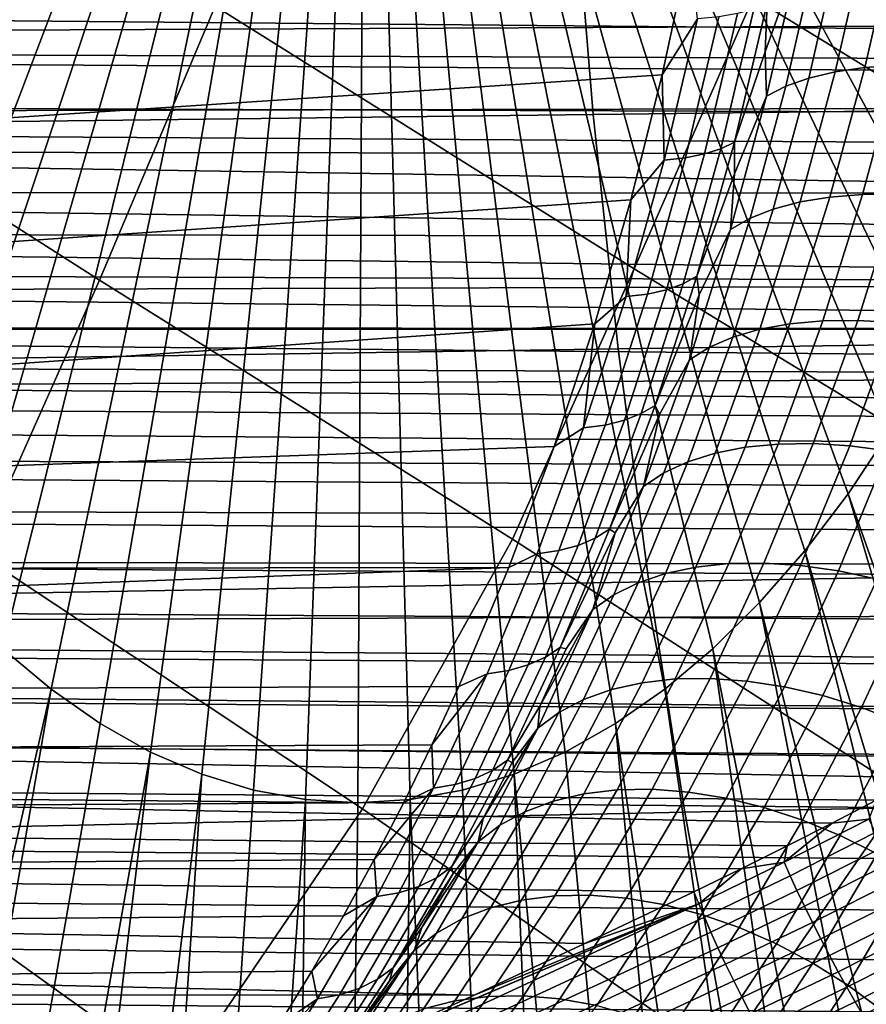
# Model space of a CAD drawing. Header units: metres. Extents: x -240 to 45, y -77 to 27.
# Tile 471 of 656: x -170.9 to -169.03, y -4.03 to -1.85. Entities that reach past the tile are written whole.
import ezdxf

# ---------------------------------------------------------------- set-up
doc = ezdxf.new("R2010")
doc.units = ezdxf.units.M
doc.layers.add('solid_102011X2', color=7, linetype='CONTINUOUS')

msp = doc.modelspace()

# ---------------------------------------------------------------- linework, layer by layer
at = {"layer": 'solid_102011X2'}
for points in [[(-170.131836, 0, 290.956177), (-171.707489, -1.918916, 288.375366), (-171.766479, -1.725268, 288.277191)], [(-170.131836, 0, 290.956177), (-171.642365, -2.10499, 288.483765), (-171.707489, -1.918916, 288.375366)], [(-170.131836, 0, 290.956177), (-171.57135, -2.282758, 288.601959), (-171.642365, -2.10499, 288.483765)], [(-170.131836, 0, 290.956177), (-171.49472, -2.451516, 288.729462), (-171.57135, -2.282758, 288.601959)], [(-170.131836, 0, 290.956177), (-171.412781, -2.6106, 288.865845), (-171.49472, -2.451516, 288.729462)], [(-170.131836, 0, 290.956177), (-171.325867, -2.75938, 289.010498), (-171.412781, -2.6106, 288.865845)], [(-170.131836, 0, 290.956177), (-171.234314, -2.897271, 289.162872), (-171.325867, -2.75938, 289.010498)], [(-170.131836, 0, 290.956177), (-171.138474, -3.023727, 289.322357), (-171.234314, -2.897271, 289.162872)], [(-170.131836, 0, 290.956177), (-171.038742, -3.13825, 289.488342), (-171.138474, -3.023727, 289.322357)], [(-170.131836, 0, 290.956177), (-170.935501, -3.240388, 289.660187), (-171.038742, -3.13825, 289.488342)], [(-170.131836, 0, 290.956177), (-170.829147, -3.329737, 289.837158), (-170.935501, -3.240388, 289.660187)], [(-170.131836, 0, 290.956177), (-170.720123, -3.405946, 290.018616), (-170.829147, -3.329737, 289.837158)], [(-170.131836, 0, 290.956177), (-170.608856, -3.468713, 290.203796), (-170.720123, -3.405946, 290.018616)], [(-170.131836, 0, 290.956177), (-170.495773, -3.51779, 290.391998), (-170.608856, -3.468713, 290.203796)], [(-170.131836, 0, 290.956177), (-170.381332, -3.552984, 290.582458), (-170.495773, -3.51779, 290.391998)], [(-170.131836, 0, 290.956177), (-170.265976, -3.574157, 290.774445), (-170.381332, -3.552984, 290.582458)], [(-170.131836, 0, 290.956177), (-170.150162, -3.581223, 290.967194), (-170.265976, -3.574157, 290.774445)], [(-170.131836, 0, 290.956177), (-170.034348, -3.574157, 291.159943), (-170.150162, -3.581223, 290.967194)], [(-170.131836, 0, 290.956177), (-168.533844, -1.725268, 293.657196), (-168.592819, -1.918916, 293.559021)], [(-170.131836, 0, 290.956177), (-168.592819, -1.918916, 293.559021), (-168.657959, -2.10499, 293.450653)], [(-170.131836, 0, 290.956177), (-168.657959, -2.10499, 293.450653), (-168.728973, -2.282758, 293.332458)], [(-170.131836, 0, 290.956177), (-168.728973, -2.282758, 293.332458), (-168.805603, -2.451516, 293.204926)], [(-170.131836, 0, 290.956177), (-168.805603, -2.451516, 293.204926), (-168.887527, -2.6106, 293.068542)], [(-170.131836, 0, 290.956177), (-168.887527, -2.6106, 293.068542), (-168.974457, -2.75938, 292.923889)], [(-170.131836, 0, 290.956177), (-168.974457, -2.75938, 292.923889), (-169.06601, -2.897271, 292.771515)], [(-170.131836, 0, 290.956177), (-169.06601, -2.897271, 292.771515), (-169.16185, -3.023727, 292.61203)], [(-170.131836, 0, 290.956177), (-169.16185, -3.023727, 292.61203), (-169.261581, -3.13825, 292.446045)], [(-170.131836, 0, 290.956177), (-169.261581, -3.13825, 292.446045), (-169.364822, -3.240388, 292.2742)], [(-170.131836, 0, 290.956177), (-169.364822, -3.240388, 292.2742), (-169.471161, -3.329737, 292.097229)], [(-170.131836, 0, 290.956177), (-169.471161, -3.329737, 292.097229), (-169.580185, -3.405946, 291.915802)], [(-170.131836, 0, 290.956177), (-169.580185, -3.405946, 291.915802), (-169.691452, -3.468713, 291.730591)], [(-170.131836, 0, 290.956177), (-169.691452, -3.468713, 291.730591), (-169.804535, -3.51779, 291.542389)], [(-170.131836, 0, 290.956177), (-169.804535, -3.51779, 291.542389), (-169.918991, -3.552984, 291.351929)], [(-170.131836, 0, 290.956177), (-169.918991, -3.552984, 291.351929), (-170.034348, -3.574157, 291.159943)], [(-170.310104, -1.212442, 312.97226), (-169.27597, -1.799388, 314.399384), (-169.539276, -2.39935, 314.197418), (-170.465912, -1.818444, 312.866699)], [(-169.120285, -1.199745, 314.502045), (-168.069046, -1.7805, 315.911835), (-168.340179, -2.374301, 315.705688), (-169.27597, -1.799388, 314.399384)], [(-171.484467, -1.225289, 311.421661), (-170.465912, -1.818444, 312.866699), (-170.721832, -2.424634, 312.669037), (-171.640533, -1.837731, 311.313141)], [(-173.250488, -1.936025, 300.920532), (-169.417801, -1.691562, 298.734741), (-169.367813, -1.411404, 298.817932), (-173.190155, -1.64696, 301.020905)], [(-167.759567, -1.518954, 353.5849), (-169.672806, -1.535788, 352.319122), (-169.629929, -2.057925, 352.263367), (-167.717926, -2.035367, 353.529205)], [(-169.672806, -1.535788, 352.319122), (-171.572098, -1.552871, 351.028259), (-171.528, -2.080816, 350.972504), (-169.629929, -2.057925, 352.263367)], [(-169.244858, -1.812027, 298.457092), (-169.24968, -1.919364, 298.35556), (-169.177277, -1.716504, 298.3396), (-169.191467, -1.647579, 298.452454)], [(-169.094238, -1.9638, 298.005066), (-169.027191, -1.67051, 298.116638), (-169.085373, -1.682405, 298.185944), (-169.152878, -1.977636, 298.073608)], [(-169.028519, -1.954209, 297.942474), (-168.961777, -1.662264, 298.053558), (-169.027191, -1.67051, 298.116638), (-169.094238, -1.9638, 298.005066)], [(-168.956528, -1.948981, 297.886627), (-168.889954, -1.65777, 297.997406), (-168.961777, -1.662264, 298.053558), (-169.028519, -1.954209, 297.942474)], [(-173.321289, -2.22307, 300.802673), (-169.477386, -1.970293, 298.63559), (-169.417801, -1.691562, 298.734741), (-173.250488, -1.936025, 300.920532)], [(-169.398926, -1.84673, 298.64624), (-169.417801, -1.691562, 298.734741), (-169.477386, -1.970293, 298.63559)], [(-169.203674, -1.995543, 298.147278), (-169.13562, -1.6978, 298.260559), (-169.177277, -1.716504, 298.3396), (-169.246033, -2.017299, 298.225159)], [(-169.152878, -1.977636, 298.073608), (-169.085373, -1.682405, 298.185944), (-169.13562, -1.6978, 298.260559), (-169.203674, -1.995543, 298.147278)], [(-169.246033, -2.017299, 298.225159), (-169.177277, -1.716504, 298.3396), (-169.24968, -1.919364, 298.35556)], [(-166.160034, -1.850067, 298.839783), (-166.103561, -1.757549, 298.83667), (-177.67572, -1.739888, 305.795624), (-177.72644, -1.902132, 305.771515)], [(-173.2043, -1.726785, 301.88208), (-166.712723, -1.804447, 297.950073), (-166.781143, -1.888072, 297.955627), (-173.222977, -1.830392, 301.850983)], [(-169.27597, -1.799388, 314.399384), (-168.340179, -2.374301, 315.705688), (-168.609146, -2.966133, 315.538361), (-169.539276, -2.39935, 314.197418)], [(-170.465912, -1.818444, 312.866699), (-169.539276, -2.39935, 314.197418), (-169.808395, -2.99745, 314.025299), (-170.721832, -2.424634, 312.669037)], [(-169.310257, -1.834929, 298.56012), (-169.383743, -2.145525, 298.437805), (-169.347473, -2.133794, 298.388672), (-169.274353, -1.824793, 298.510345)], [(-169.274353, -1.824793, 298.510345), (-169.347473, -2.133794, 298.388672), (-169.31749, -2.119019, 298.336212), (-169.244858, -1.812027, 298.457092)], [(-169.244858, -1.812027, 298.457092), (-169.31749, -2.119019, 298.336212), (-169.24968, -1.919364, 298.35556)], [(-166.220612, -1.943933, 298.843231), (-166.160034, -1.850067, 298.839783), (-177.72644, -1.902132, 305.771515)], [(-173.222977, -1.830392, 301.850983), (-166.781143, -1.888072, 297.955627), (-166.854233, -1.973028, 297.961609), (-173.242798, -1.933792, 301.817993)], [(-171.640533, -1.837731, 311.313141), (-170.721832, -2.424634, 312.669037), (-170.991318, -3.029078, 312.492004), (-171.889481, -2.450236, 311.119904)], [(-169.398926, -1.84673, 298.64624), (-169.477386, -1.970293, 298.63559), (-169.472855, -2.159182, 298.523193)], [(-169.398926, -1.84673, 298.64624), (-169.472855, -2.159182, 298.523193), (-169.425766, -2.154032, 298.48288), (-169.35199, -1.84228, 298.605652)], [(-169.35199, -1.84228, 298.605652), (-169.425766, -2.154032, 298.48288), (-169.383743, -2.145525, 298.437805), (-169.310257, -1.834929, 298.56012)], [(-166.28511, -2.038999, 298.846802), (-166.220612, -1.943933, 298.843231), (-177.72644, -1.902132, 305.771515), (-177.782211, -2.065065, 305.744965)], [(-173.242798, -1.933792, 301.817993), (-166.854233, -1.973028, 297.961609), (-166.932144, -2.059317, 297.967987), (-173.263763, -2.036869, 301.783112)], [(-169.31749, -2.119019, 298.336212), (-169.31752, -2.189436, 298.242645), (-169.246033, -2.017299, 298.225159), (-169.24968, -1.919364, 298.35556)], [(-169.106125, -2.240833, 297.813324), (-169.028519, -1.954209, 297.942474), (-169.094238, -1.9638, 298.005066), (-169.172195, -2.251702, 297.875336)], [(-169.033951, -2.234909, 297.757782), (-168.956528, -1.948981, 297.886627), (-169.028519, -1.954209, 297.942474), (-169.106125, -2.240833, 297.813324)], [(-168.956558, -2.234003, 297.709412), (-168.879166, -1.948183, 297.838226), (-168.956528, -1.948981, 297.886627), (-169.033951, -2.234909, 297.757782)], [(-173.402832, -2.507519, 300.666962), (-169.546783, -2.247155, 298.520081), (-169.477386, -1.970293, 298.63559), (-173.321289, -2.22307, 300.802673)], [(-169.472855, -2.159182, 298.523193), (-169.477386, -1.970293, 298.63559), (-169.546783, -2.247155, 298.520081)], [(-169.231323, -2.267381, 297.943054), (-169.152878, -1.977636, 298.073608), (-169.203674, -1.995543, 298.147278), (-169.282776, -2.287674, 298.015656)], [(-169.172195, -2.251702, 297.875336), (-169.094238, -1.9638, 298.005066), (-169.152878, -1.977636, 298.073608), (-169.231323, -2.267381, 297.943054)], [(-169.282776, -2.287674, 298.015656), (-169.203674, -1.995543, 298.147278), (-169.246033, -2.017299, 298.225159), (-169.325912, -2.312328, 298.092194)], [(-169.325912, -2.312328, 298.092194), (-169.246033, -2.017299, 298.225159), (-169.31752, -2.189436, 298.242645)], [(-166.353851, -2.1353, 298.850616), (-166.28511, -2.038999, 298.846802), (-177.782211, -2.065065, 305.744965)], [(-173.263763, -2.036869, 301.783112), (-166.932144, -2.059317, 297.967987), (-167.014908, -2.146873, 297.974701), (-173.285858, -2.139553, 301.746338)], [(-167.717926, -2.035367, 353.529205), (-169.629929, -2.057925, 352.263367), (-169.574646, -2.576893, 352.191498), (-167.6642, -2.548647, 353.457367)], [(-166.42717, -2.232945, 298.854736), (-166.353851, -2.1353, 298.850616), (-177.782211, -2.065065, 305.744965), (-177.843002, -2.228545, 305.715912)], [(-169.629929, -2.057925, 352.263367), (-171.528, -2.080816, 350.972504), (-171.4711, -2.605558, 350.900604), (-169.574646, -2.576893, 352.191498)], [(-169.383743, -2.145525, 298.437805), (-169.467529, -2.445761, 298.29837), (-169.430832, -2.432536, 298.249939), (-169.347473, -2.133794, 298.388672)], [(-169.347473, -2.133794, 298.388672), (-169.430832, -2.432536, 298.249939), (-169.40033, -2.415881, 298.198334), (-169.31749, -2.119019, 298.336212)], [(-169.31749, -2.119019, 298.336212), (-169.40033, -2.415881, 298.198334), (-169.31752, -2.189436, 298.242645)], [(-173.285858, -2.139553, 301.746338), (-167.102997, -2.235671, 297.981995), (-167.196365, -2.325684, 297.989655), (-173.309067, -2.241898, 301.707703)], [(-173.285858, -2.139553, 301.746338), (-167.014908, -2.146873, 297.974701), (-167.102997, -2.235671, 297.981995)], [(-169.472855, -2.159182, 298.523193), (-169.557114, -2.461157, 298.382965), (-169.509842, -2.455351, 298.342957), (-169.425766, -2.154032, 298.48288)], [(-169.425766, -2.154032, 298.48288), (-169.509842, -2.455351, 298.342957), (-169.467529, -2.445761, 298.29837), (-169.383743, -2.145525, 298.437805)], [(-169.472855, -2.159182, 298.523193), (-169.546783, -2.247155, 298.520081), (-169.557114, -2.461157, 298.382965)], [(-169.40033, -2.415881, 298.198334), (-169.395218, -2.457293, 298.113342), (-169.325912, -2.312328, 298.092194), (-169.31752, -2.189436, 298.242645)], [(-166.504929, -2.331853, 298.859009), (-166.42717, -2.232945, 298.854736), (-177.843002, -2.228545, 305.715912), (-177.868851, -2.312731, 305.695526)], [(-173.309067, -2.241898, 301.707703), (-167.196365, -2.325684, 297.989655), (-167.295273, -2.416821, 297.997833), (-173.333435, -2.343893, 301.667145)], [(-169.194458, -2.521218, 297.666321), (-169.106125, -2.240833, 297.813324), (-169.172195, -2.251702, 297.875336), (-169.260895, -2.533293, 297.727692)], [(-169.12207, -2.514637, 297.611115), (-169.033951, -2.234909, 297.757782), (-169.106125, -2.240833, 297.813324), (-169.194458, -2.521218, 297.666321)], [(-169.044647, -2.513632, 297.562805), (-168.956558, -2.234003, 297.709412), (-169.033951, -2.234909, 297.757782), (-169.12207, -2.514637, 297.611115)], [(-168.96315, -2.518215, 297.522003), (-168.874924, -2.238129, 297.668854), (-168.956558, -2.234003, 297.709412), (-169.044647, -2.513632, 297.562805)], [(-173.495392, -2.788683, 300.512909), (-169.626221, -2.521608, 298.387878), (-169.546783, -2.247155, 298.520081), (-173.402832, -2.507519, 300.666962)], [(-169.557114, -2.461157, 298.382965), (-169.546783, -2.247155, 298.520081), (-169.626221, -2.521608, 298.387878)], [(-169.260895, -2.533293, 297.727692), (-169.172195, -2.251702, 297.875336), (-169.231323, -2.267381, 297.943054), (-169.320572, -2.55071, 297.794525)], [(-169.320572, -2.55071, 297.794525), (-169.231323, -2.267381, 297.943054), (-169.282776, -2.287674, 298.015656), (-169.372726, -2.573254, 297.865936)], [(-169.372726, -2.573254, 297.865936), (-169.282776, -2.287674, 298.015656), (-169.325912, -2.312328, 298.092194), (-169.416733, -2.600642, 297.94104)], [(-166.587463, -2.431954, 298.863586), (-166.504929, -2.331853, 298.859009), (-177.868851, -2.312731, 305.695526), (-177.894058, -2.392134, 305.675446)], [(-169.416733, -2.600642, 297.94104), (-169.325912, -2.312328, 298.092194), (-169.395218, -2.457293, 298.113342)], [(-173.333435, -2.343893, 301.667145), (-167.295273, -2.416821, 297.997833), (-167.40007, -2.50898, 298.006622), (-173.358978, -2.445528, 301.624634)], [(-166.587463, -2.431954, 298.863586), (-177.894058, -2.392134, 305.675446), (-177.917862, -2.4651, 305.656219)], [(-168.940506, -3.556779, 315.329468), (-169.808395, -2.99745, 314.025299), (-169.539276, -2.39935, 314.197418), (-168.609146, -2.966133, 315.538361)], [(-169.430832, -2.432536, 298.249939), (-169.523712, -2.720086, 298.095337), (-169.492645, -2.701682, 298.044708), (-169.40033, -2.415881, 298.198334)], [(-169.40033, -2.415881, 298.198334), (-169.492645, -2.701682, 298.044708), (-169.395218, -2.457293, 298.113342)], [(-166.674942, -2.533175, 298.8685), (-166.587463, -2.431954, 298.863586), (-177.917862, -2.4651, 305.656219), (-177.938065, -2.525507, 305.63974)], [(-170.139969, -3.594372, 313.810455), (-170.991318, -3.029078, 312.492004), (-170.721832, -2.424634, 312.669037), (-169.808395, -2.99745, 314.025299)], [(-169.467529, -2.445761, 298.29837), (-169.560852, -2.7347, 298.143036), (-169.523712, -2.720086, 298.095337), (-169.430832, -2.432536, 298.249939)], [(-173.358978, -2.445528, 301.624634), (-167.40007, -2.50898, 298.006622), (-167.51062, -2.602123, 298.015839), (-173.385681, -2.546812, 301.5802)], [(-169.557114, -2.461157, 298.382965), (-169.65097, -2.751712, 298.226746), (-169.6035, -2.745297, 298.187073), (-169.509842, -2.455351, 298.342957)], [(-169.557114, -2.461157, 298.382965), (-169.626221, -2.521608, 298.387878), (-169.65097, -2.751712, 298.226746)], [(-169.509842, -2.455351, 298.342957), (-169.6035, -2.745297, 298.187073), (-169.560852, -2.7347, 298.143036), (-169.467529, -2.445761, 298.29837)], [(-169.492645, -2.701682, 298.044708), (-169.483002, -2.722285, 297.967255), (-169.416733, -2.600642, 297.94104), (-169.395218, -2.457293, 298.113342)], [(-166.674942, -2.533175, 298.8685), (-177.938065, -2.525507, 305.63974), (-177.940704, -2.533318, 305.637573)], [(-173.545868, -2.92778, 300.428894), (-169.715942, -2.792992, 298.238556), (-169.626221, -2.521608, 298.387878), (-173.495392, -2.788683, 300.512909)], [(-169.65097, -2.751712, 298.226746), (-169.626221, -2.521608, 298.387878), (-169.715942, -2.792992, 298.238556)], [(-169.293304, -2.794423, 297.501801), (-169.194458, -2.521218, 297.666321), (-169.260895, -2.533293, 297.727692), (-169.360153, -2.807627, 297.5625)], [(-169.220688, -2.787226, 297.446991), (-169.12207, -2.514637, 297.611115), (-169.194458, -2.521218, 297.666321), (-169.293304, -2.794423, 297.501801)], [(-169.143234, -2.786126, 297.398743), (-169.044647, -2.513632, 297.562805), (-169.12207, -2.514637, 297.611115), (-169.220688, -2.787226, 297.446991)], [(-169.06189, -2.791138, 297.357666), (-168.96315, -2.518215, 297.522003), (-169.044647, -2.513632, 297.562805), (-169.143234, -2.786126, 297.398743)], [(-168.977676, -2.802198, 297.324249), (-168.878601, -2.528328, 297.489166), (-168.96315, -2.518215, 297.522003), (-169.06189, -2.791138, 297.357666)], [(-166.767303, -2.635485, 298.873596), (-166.674942, -2.533175, 298.8685), (-177.940704, -2.533318, 305.637573), (-177.962585, -2.597186, 305.619537)], [(-173.385681, -2.546812, 301.5802), (-167.51062, -2.602123, 298.015839), (-167.627441, -2.696192, 298.025757), (-173.413559, -2.647735, 301.533813)], [(-167.6642, -2.548647, 353.457367), (-169.574646, -2.576893, 352.191498), (-169.507019, -3.091894, 352.103607), (-167.598511, -3.058002, 353.369507)], [(-169.360153, -2.807627, 297.5625), (-169.260895, -2.533293, 297.727692), (-169.320572, -2.55071, 297.794525), (-169.42041, -2.826674, 297.628357)], [(-169.42041, -2.826674, 297.628357), (-169.320572, -2.55071, 297.794525), (-169.372726, -2.573254, 297.865936), (-169.473343, -2.851327, 297.698486)], [(-169.574646, -2.576893, 352.191498), (-171.4711, -2.605558, 350.900604), (-171.401535, -3.126287, 350.812653), (-169.507019, -3.091894, 352.103607)], [(-169.473343, -2.851327, 297.698486), (-169.372726, -2.573254, 297.865936), (-169.416733, -2.600642, 297.94104), (-169.518265, -2.881278, 297.772064)], [(-177.962585, -2.597186, 305.619537), (-177.983551, -2.657144, 305.60202), (-176.474579, -2.679564, 304.683899), (-166.767303, -2.635485, 298.873596)], [(-169.518265, -2.881278, 297.772064), (-169.416733, -2.600642, 297.94104), (-169.483002, -2.722285, 297.967255)], [(-166.865051, -2.738917, 298.879059), (-166.767303, -2.635485, 298.873596), (-176.474579, -2.679564, 304.683899)], [(-173.413559, -2.647735, 301.533813), (-167.627441, -2.696192, 298.025757), (-167.750778, -2.791115, 298.036407), (-173.442657, -2.748284, 301.485382)], [(-166.968307, -2.84346, 298.884888), (-166.865051, -2.738917, 298.879059), (-176.474579, -2.679564, 304.683899), (-176.522568, -2.800176, 304.649323)], [(-169.560852, -2.7347, 298.143036), (-169.66304, -3.011659, 297.972992), (-169.625427, -2.995762, 297.926086), (-169.523712, -2.720086, 298.095337)], [(-169.523712, -2.720086, 298.095337), (-169.625427, -2.995762, 297.926086), (-169.593765, -2.97574, 297.876434), (-169.492645, -2.701682, 298.044708)], [(-169.492645, -2.701682, 298.044708), (-169.593765, -2.97574, 297.876434), (-169.483002, -2.722285, 297.967255)], [(-169.593765, -2.97574, 297.876434), (-169.581116, -2.983701, 297.803955), (-169.518265, -2.881278, 297.772064), (-169.483002, -2.722285, 297.967255)], [(-169.6035, -2.745297, 298.187073), (-169.706024, -3.023187, 298.016449), (-169.66304, -3.011659, 297.972992), (-169.560852, -2.7347, 298.143036)], [(-173.442657, -2.748284, 301.485382), (-167.750778, -2.791115, 298.036407), (-167.8806, -2.886844, 298.047668), (-173.472961, -2.848521, 301.434937)], [(-169.65097, -2.751712, 298.226746), (-169.715942, -2.792992, 298.238556), (-169.816177, -3.060566, 298.071747), (-169.753708, -3.030167, 298.055786)], [(-169.65097, -2.751712, 298.226746), (-169.753708, -3.030167, 298.055786), (-169.706024, -3.023187, 298.016449), (-169.6035, -2.745297, 298.187073)], [(-168.974457, -2.75938, 292.923889), (-168.261765, -4.826795, 294.189026), (-168.354233, -4.911429, 294.033539), (-169.06601, -2.897271, 292.771515)], [(-169.32959, -3.05172, 297.265747), (-169.220688, -2.787226, 297.446991), (-169.293304, -2.794423, 297.501801), (-169.402435, -3.059491, 297.32016)], [(-169.252106, -3.050533, 297.21756), (-169.143234, -2.786126, 297.398743), (-169.220688, -2.787226, 297.446991), (-169.32959, -3.05172, 297.265747)], [(-169.170929, -3.055944, 297.176208), (-169.06189, -2.791138, 297.357666), (-169.143234, -2.786126, 297.398743), (-169.252106, -3.050533, 297.21756)], [(-167.077103, -2.949035, 298.890961), (-166.968307, -2.84346, 298.884888), (-176.522568, -2.800176, 304.649323), (-176.572845, -2.920592, 304.612885)], [(-173.599197, -3.06573, 300.340149), (-169.816177, -3.060566, 298.071747), (-169.715942, -2.792992, 298.238556), (-173.545868, -2.92778, 300.428894)], [(-169.469727, -3.073748, 297.380157), (-169.360153, -2.807627, 297.5625), (-169.42041, -2.826674, 297.628357), (-169.530609, -3.094314, 297.444946)], [(-169.402435, -3.059491, 297.32016), (-169.293304, -2.794423, 297.501801), (-169.360153, -2.807627, 297.5625), (-169.469727, -3.073748, 297.380157)], [(-169.087082, -3.067886, 297.142181), (-168.977676, -2.802198, 297.324249), (-169.06189, -2.791138, 297.357666), (-169.170929, -3.055944, 297.176208)], [(-169.001602, -3.08621, 297.115967), (-168.891647, -2.819169, 297.29895), (-168.977676, -2.802198, 297.324249), (-169.087082, -3.067886, 297.142181)], [(-169.530609, -3.094314, 297.444946), (-169.42041, -2.826674, 297.628357), (-169.473343, -2.851327, 297.698486), (-169.584351, -3.120933, 297.513733)], [(-173.472961, -2.848521, 301.434937), (-167.8806, -2.886844, 298.047668), (-168.017624, -2.983349, 298.059845), (-173.504486, -2.948372, 301.382477)], [(-169.584351, -3.120933, 297.513733), (-169.473343, -2.851327, 297.698486), (-169.518265, -2.881278, 297.772064), (-169.630264, -3.153272, 297.585693)], [(-169.630264, -3.153272, 297.585693), (-169.518265, -2.881278, 297.772064), (-169.581116, -2.983701, 297.803955)], [(-169.06601, -2.897271, 292.771515), (-168.448868, -4.992431, 293.874512), (-168.545685, -5.069483, 293.711853), (-169.16185, -3.023727, 292.61203)], [(-169.06601, -2.897271, 292.771515), (-168.354233, -4.911429, 294.033539), (-168.448868, -4.992431, 293.874512)], [(-167.191895, -3.055579, 298.897552), (-167.077103, -2.949035, 298.890961), (-176.572845, -2.920592, 304.612885), (-176.625412, -3.040811, 304.574585)], [(-173.504486, -2.948372, 301.382477), (-168.017624, -2.983349, 298.059845), (-168.161774, -3.080561, 298.072876), (-173.537231, -3.047701, 301.328003)], [(-169.625427, -2.995762, 297.926086), (-169.735245, -3.259053, 297.743317), (-169.702957, -3.237542, 297.694702), (-169.593765, -2.97574, 297.876434)], [(-169.593765, -2.97574, 297.876434), (-169.702957, -3.237542, 297.694702), (-169.581116, -2.983701, 297.803955)], [(-169.702957, -3.237542, 297.694702), (-169.689804, -3.240691, 297.623077), (-169.630264, -3.153272, 297.585693), (-169.581116, -2.983701, 297.803955)], [(-169.345932, -4.146435, 315.063721), (-170.139969, -3.594372, 313.810455), (-169.808395, -2.99745, 314.025299), (-168.940506, -3.556779, 315.329468)], [(-169.66304, -3.011659, 297.972992), (-169.773346, -3.276133, 297.789429), (-169.735245, -3.259053, 297.743317), (-169.625427, -2.995762, 297.926086)], [(-169.753708, -3.030167, 298.055786), (-169.864578, -3.296017, 297.871246), (-169.816681, -3.288518, 297.832275), (-169.706024, -3.023187, 298.016449)], [(-169.706024, -3.023187, 298.016449), (-169.816681, -3.288518, 297.832275), (-169.773346, -3.276133, 297.789429), (-169.66304, -3.011659, 297.972992)], [(-169.16185, -3.023727, 292.61203), (-168.644531, -5.142469, 293.545898), (-168.745331, -5.211257, 293.37677), (-169.261581, -3.13825, 292.446045)], [(-168.573441, -5.150614, 293.674164), (-168.644531, -5.142469, 293.545898), (-169.16185, -3.023727, 292.61203), (-168.545685, -5.069483, 293.711853)], [(-167.312607, -3.162997, 298.90448), (-167.191895, -3.055579, 298.897552), (-176.625412, -3.040811, 304.574585), (-176.696564, -3.19562, 304.522491)], [(-173.537231, -3.047701, 301.328003), (-168.161774, -3.080561, 298.072876), (-168.313385, -3.178422, 298.086761), (-173.571182, -3.1465, 301.271484)], [(-170.545593, -4.190326, 313.537292), (-171.323364, -3.632362, 312.271057), (-170.991318, -3.029078, 312.492004), (-170.139969, -3.594372, 313.810455)], [(-169.753708, -3.030167, 298.055786), (-169.816177, -3.060566, 298.071747), (-169.927139, -3.323463, 297.887085), (-169.864578, -3.296017, 297.871246)], [(-173.714493, -3.337708, 300.148285), (-169.927139, -3.323463, 297.887085), (-169.816177, -3.060566, 298.071747), (-173.655396, -3.202412, 300.246643)], [(-173.599197, -3.06573, 300.340149), (-173.655396, -3.202412, 300.246643), (-169.816177, -3.060566, 298.071747)], [(-169.521591, -3.31547, 297.121857), (-169.402435, -3.059491, 297.32016), (-169.469727, -3.073748, 297.380157), (-169.58934, -3.330703, 297.181091)], [(-169.448502, -3.307167, 297.067841), (-169.32959, -3.05172, 297.265747), (-169.402435, -3.059491, 297.32016), (-169.521591, -3.31547, 297.121857)], [(-167.598511, -3.058002, 353.369507), (-169.507019, -3.091894, 352.103607), (-169.427155, -3.60213, 351.999786), (-167.520935, -3.562644, 353.265778)], [(-169.370972, -3.305899, 297.019714), (-169.252106, -3.050533, 297.21756), (-169.32959, -3.05172, 297.265747), (-169.448502, -3.307167, 297.067841)], [(-169.289963, -3.31168, 296.978088), (-169.170929, -3.055944, 297.176208), (-169.252106, -3.050533, 297.21756), (-169.370972, -3.305899, 297.019714)], [(-169.206497, -3.324439, 296.943451), (-169.087082, -3.067886, 297.142181), (-169.170929, -3.055944, 297.176208), (-169.289963, -3.31168, 296.978088)], [(-169.121613, -3.344017, 296.91626), (-169.001602, -3.08621, 297.115967), (-169.087082, -3.067886, 297.142181), (-169.206497, -3.324439, 296.943451)], [(-169.507019, -3.091894, 352.103607), (-171.401535, -3.126287, 350.812653), (-171.319366, -3.642199, 350.708801), (-169.427155, -3.60213, 351.999786)], [(-169.58934, -3.330703, 297.181091), (-169.469727, -3.073748, 297.380157), (-169.530609, -3.094314, 297.444946), (-169.650879, -3.352676, 297.244781)], [(-169.036362, -3.370169, 296.89682), (-168.915573, -3.110687, 297.097839), (-169.001602, -3.08621, 297.115967), (-169.121613, -3.344017, 296.91626)], [(-169.650879, -3.352676, 297.244781), (-169.530609, -3.094314, 297.444946), (-169.584351, -3.120933, 297.513733), (-169.70546, -3.381116, 297.312195)], [(-168.951797, -3.40257, 296.885437), (-168.830048, -3.141013, 297.088074), (-168.915573, -3.110687, 297.097839), (-169.036362, -3.370169, 296.89682)], [(-169.70546, -3.381116, 297.312195), (-169.584351, -3.120933, 297.513733), (-169.630264, -3.153272, 297.585693), (-169.752396, -3.415667, 297.382416)], [(-173.571182, -3.1465, 301.271484), (-168.313385, -3.178422, 298.086761), (-168.47319, -3.276865, 298.101929), (-173.606354, -3.244804, 301.212952)], [(-169.752396, -3.415667, 297.382416), (-169.630264, -3.153272, 297.585693), (-169.748154, -3.367232, 297.52594)], [(-169.630264, -3.153272, 297.585693), (-169.689804, -3.240691, 297.623077), (-169.748154, -3.367232, 297.52594)], [(-169.261581, -3.13825, 292.446045), (-168.848022, -5.27557, 293.204559), (-168.952332, -5.335398, 293.029724), (-169.364822, -3.240388, 292.2742)], [(-169.261581, -3.13825, 292.446045), (-168.745331, -5.211257, 293.37677), (-168.848022, -5.27557, 293.204559)], [(-167.439484, -3.271291, 298.911835), (-167.312607, -3.162997, 298.90448), (-176.696564, -3.19562, 304.522491)], [(-167.573212, -3.380507, 298.9198), (-167.439484, -3.271291, 298.911835), (-176.696564, -3.19562, 304.522491), (-176.74585, -3.298079, 304.486206)], [(-173.606354, -3.244804, 301.212952), (-168.47319, -3.276865, 298.101929), (-168.640762, -3.375724, 298.118073), (-173.642731, -3.342466, 301.152405)], [(-171.301895, -5.390451, 289.118256), (-171.408905, -5.335409, 288.941315), (-170.935501, -3.240388, 289.660187), (-170.829147, -3.329737, 289.837158)], [(-169.735245, -3.259053, 297.743317), (-169.852478, -3.50953, 297.548187), (-169.81955, -3.486654, 297.500641), (-169.702957, -3.237542, 297.694702)], [(-169.702957, -3.237542, 297.694702), (-169.81955, -3.486654, 297.500641), (-169.748154, -3.367232, 297.52594), (-169.689804, -3.240691, 297.623077)], [(-169.364822, -3.240388, 292.2742), (-169.058334, -5.390442, 292.852173), (-169.165726, -5.440703, 292.672424), (-169.471161, -3.329737, 292.097229)], [(-169.364822, -3.240388, 292.2742), (-168.952332, -5.335398, 293.029724), (-169.058334, -5.390442, 292.852173)], [(-169.773346, -3.276133, 297.789429), (-169.891083, -3.527693, 297.593445), (-169.852478, -3.50953, 297.548187), (-169.735245, -3.259053, 297.743317)], [(-169.864578, -3.296017, 297.871246), (-169.982925, -3.548838, 297.674316), (-169.934799, -3.540864, 297.635712), (-169.816681, -3.288518, 297.832275)], [(-169.816681, -3.288518, 297.832275), (-169.934799, -3.540864, 297.635712), (-169.891083, -3.527693, 297.593445), (-169.773346, -3.276133, 297.789429)], [(-167.713745, -3.490656, 298.928253), (-167.573212, -3.380507, 298.9198), (-176.74585, -3.298079, 304.486206), (-176.796799, -3.400283, 304.448486)], [(-169.864578, -3.296017, 297.871246), (-169.927139, -3.323463, 297.887085), (-169.986694, -3.45285, 297.787964)], [(-169.864578, -3.296017, 297.871246), (-169.986694, -3.45285, 297.787964), (-169.982925, -3.548838, 297.674316)], [(-169.577087, -3.552615, 296.853851), (-169.448502, -3.307167, 297.067841), (-169.521591, -3.31547, 297.121857), (-169.650436, -3.561408, 296.90744)], [(-169.499512, -3.551272, 296.805786), (-169.370972, -3.305899, 297.019714), (-169.448502, -3.307167, 297.067841), (-169.577087, -3.552615, 296.853851)], [(-169.418686, -3.557395, 296.763855), (-169.289963, -3.31168, 296.978088), (-169.370972, -3.305899, 297.019714), (-169.499512, -3.551272, 296.805786)], [(-173.776505, -3.471462, 300.045074), (-169.986694, -3.45285, 297.787964), (-169.927139, -3.323463, 297.887085), (-173.714493, -3.337708, 300.148285)], [(-171.193588, -5.440711, 289.297455), (-171.301895, -5.390451, 289.118256), (-170.829147, -3.329737, 289.837158)], [(-171.083954, -5.485981, 289.479004), (-171.193588, -5.440711, 289.297455), (-170.829147, -3.329737, 289.837158), (-170.720123, -3.405946, 290.018616)], [(-169.718643, -3.577539, 296.965881), (-169.58934, -3.330703, 297.181091), (-169.650879, -3.352676, 297.244781), (-169.780869, -3.60081, 297.028442)], [(-169.650436, -3.561408, 296.90744), (-169.521591, -3.31547, 297.121857), (-169.58934, -3.330703, 297.181091), (-169.718643, -3.577539, 296.965881)], [(-169.471161, -3.329737, 292.097229), (-169.165726, -5.440703, 292.672424), (-169.274521, -5.485975, 292.490387), (-169.580185, -3.405946, 291.915802)], [(-169.335617, -3.570907, 296.728546), (-169.206497, -3.324439, 296.943451), (-169.289963, -3.31168, 296.978088), (-169.418686, -3.557395, 296.763855)], [(-169.251343, -3.59164, 296.700348), (-169.121613, -3.344017, 296.91626), (-169.206497, -3.324439, 296.943451), (-169.335617, -3.570907, 296.728546)], [(-173.642731, -3.342466, 301.152405), (-168.640762, -3.375724, 298.118073), (-168.817322, -3.47522, 298.135559), (-173.680313, -3.43938, 301.089844)], [(-169.780869, -3.60081, 297.028442), (-169.650879, -3.352676, 297.244781), (-169.70546, -3.381116, 297.312195), (-169.836334, -3.630928, 297.094391)], [(-169.166885, -3.619336, 296.679596), (-169.036362, -3.370169, 296.89682), (-169.121613, -3.344017, 296.91626), (-169.251343, -3.59164, 296.700348)], [(-169.81955, -3.486654, 297.500641), (-169.809219, -3.492281, 297.424316), (-169.752396, -3.415667, 297.382416), (-169.748154, -3.367232, 297.52594)], [(-169.083344, -3.653649, 296.666534), (-168.951797, -3.40257, 296.885437), (-169.036362, -3.370169, 296.89682), (-169.166885, -3.619336, 296.679596)], [(-169.836334, -3.630928, 297.094391), (-169.70546, -3.381116, 297.312195), (-169.752396, -3.415667, 297.382416), (-169.884338, -3.667519, 297.162842)], [(-167.861176, -3.601474, 298.937286), (-167.713745, -3.490656, 298.928253), (-176.796799, -3.400283, 304.448486), (-176.858521, -3.5195, 304.402557)], [(-170.973221, -5.526186, 289.662415), (-171.083954, -5.485981, 289.479004), (-170.720123, -3.405946, 290.018616), (-170.608856, -3.468713, 290.203796)], [(-169.884338, -3.667519, 297.162842), (-169.752396, -3.415667, 297.382416), (-169.873001, -3.615715, 297.318176)], [(-169.752396, -3.415667, 297.382416), (-169.809219, -3.492281, 297.424316), (-169.873001, -3.615715, 297.318176)], [(-169.580185, -3.405946, 291.915802), (-169.384506, -5.526181, 292.306488), (-169.49556, -5.561257, 292.120911), (-169.691452, -3.468713, 291.730591)], [(-169.580185, -3.405946, 291.915802), (-169.274521, -5.485975, 292.490387), (-169.384506, -5.526181, 292.306488)], [(-169.001724, -3.694151, 296.661316), (-168.869003, -3.440815, 296.882202), (-168.951797, -3.40257, 296.885437), (-169.083344, -3.653649, 296.666534)], [(-173.680313, -3.43938, 301.089844), (-168.909454, -3.525287, 298.144958), (-169.004059, -3.575527, 298.154785), (-173.719086, -3.535614, 301.025299)], [(-173.680313, -3.43938, 301.089844), (-168.817322, -3.47522, 298.135559), (-168.909454, -3.525287, 298.144958)], [(-173.841461, -3.603542, 299.936951), (-170.048996, -3.5807, 297.684296), (-169.986694, -3.45285, 297.787964), (-173.776505, -3.471462, 300.045074)], [(-169.982925, -3.548838, 297.674316), (-169.986694, -3.45285, 297.787964), (-170.048996, -3.5807, 297.684296)], [(-170.861496, -5.561261, 289.847595), (-170.973221, -5.526186, 289.662415), (-170.608856, -3.468713, 290.203796)], [(-170.748871, -5.591052, 290.034424), (-170.861496, -5.561261, 289.847595), (-170.608856, -3.468713, 290.203796), (-170.495773, -3.51779, 290.391998)], [(-169.804535, -3.51779, 291.542389), (-169.691452, -3.468713, 291.730591), (-169.49556, -5.561257, 292.120911), (-169.60762, -5.591049, 291.933746)], [(-169.852478, -3.50953, 297.548187), (-169.976501, -3.746968, 297.341797), (-169.942932, -3.722846, 297.295319), (-169.81955, -3.486654, 297.500641)], [(-169.81955, -3.486654, 297.500641), (-169.942932, -3.722846, 297.295319), (-169.873001, -3.615715, 297.318176), (-169.809219, -3.492281, 297.424316)], [(-168.015717, -3.712692, 298.947052), (-167.861176, -3.601474, 298.937286), (-176.858521, -3.5195, 304.402557), (-176.922516, -3.638389, 304.354675)], [(-170.63559, -5.615582, 290.222412), (-170.748871, -5.591052, 290.034424), (-170.495773, -3.51779, 290.391998)], [(-170.521622, -5.634706, 290.411682), (-170.63559, -5.615582, 290.222412), (-170.495773, -3.51779, 290.391998), (-170.381332, -3.552984, 290.582458)], [(-169.934799, -3.540864, 297.635712), (-170.059708, -3.78001, 297.427826), (-170.015625, -3.766121, 297.386169), (-169.891083, -3.527693, 297.593445)], [(-169.891083, -3.527693, 297.593445), (-170.015625, -3.766121, 297.386169), (-169.976501, -3.746968, 297.341797), (-169.852478, -3.50953, 297.548187)], [(-169.804535, -3.51779, 291.542389), (-169.720428, -5.615581, 291.745483), (-169.834045, -5.634704, 291.556), (-169.918991, -3.552984, 291.351929)], [(-169.804535, -3.51779, 291.542389), (-169.60762, -5.591049, 291.933746), (-169.720428, -5.615581, 291.745483)], [(-173.719086, -3.535614, 301.025299), (-169.101105, -3.625915, 298.164948), (-169.200577, -3.676438, 298.175446), (-173.759094, -3.631141, 300.95874)], [(-173.719086, -3.535614, 301.025299), (-169.004059, -3.575527, 298.154785), (-169.101105, -3.625915, 298.164948)], [(-169.982925, -3.548838, 297.674316), (-170.048996, -3.5807, 297.684296), (-170.114044, -3.70685, 297.576019)], [(-169.982925, -3.548838, 297.674316), (-170.114044, -3.70685, 297.576019), (-170.108063, -3.788418, 297.466034)], [(-169.982925, -3.548838, 297.674316), (-170.108063, -3.788418, 297.466034), (-170.059708, -3.78001, 297.427826), (-169.934799, -3.540864, 297.635712)], [(-170.407288, -5.648428, 290.601654), (-170.521622, -5.634706, 290.411682), (-170.381332, -3.552984, 290.582458), (-170.265976, -3.574157, 290.774445)], [(-170.034348, -3.574157, 291.159943), (-169.918991, -3.552984, 291.351929), (-169.834045, -5.634704, 291.556), (-169.948105, -5.648428, 291.365875)], [(-169.788605, -3.796374, 296.67749), (-169.650436, -3.561408, 296.90744), (-169.718643, -3.577539, 296.965881), (-169.8573, -3.81333, 296.735138)], [(-169.714981, -3.787133, 296.624329), (-169.577087, -3.552615, 296.853851), (-169.650436, -3.561408, 296.90744), (-169.788605, -3.796374, 296.67749)], [(-169.637375, -3.785721, 296.576355), (-169.499512, -3.551272, 296.805786), (-169.577087, -3.552615, 296.853851), (-169.714981, -3.787133, 296.624329)], [(-169.556732, -3.792156, 296.534088), (-169.418686, -3.557395, 296.763855), (-169.499512, -3.551272, 296.805786), (-169.637375, -3.785721, 296.576355)], [(-169.474075, -3.806359, 296.498138), (-169.335617, -3.570907, 296.728546), (-169.418686, -3.557395, 296.763855), (-169.556732, -3.792156, 296.534088)], [(-169.390411, -3.828151, 296.468903), (-169.251343, -3.59164, 296.700348), (-169.335617, -3.570907, 296.728546), (-169.474075, -3.806359, 296.498138)], [(-167.520935, -3.562644, 353.265778), (-169.427155, -3.60213, 351.999786), (-169.335205, -4.106819, 351.880249), (-167.431595, -4.0618, 353.146271)], [(-168.680099, -4.688198, 316.167267), (-169.345932, -4.146435, 315.063721), (-168.940506, -3.556779, 315.329468), (-168.128922, -4.102902, 316.570221)], [(-173.909378, -3.733766, 299.823944), (-170.114044, -3.70685, 297.576019), (-170.048996, -3.5807, 297.684296), (-173.841461, -3.603542, 299.936951)], [(-169.888916, -4.737696, 314.659821), (-170.545593, -4.190326, 313.537292), (-170.139969, -3.594372, 313.810455), (-169.345932, -4.146435, 315.063721)], [(-170.346451, -5.712609, 290.7117), (-170.407288, -5.648428, 290.601654), (-170.265976, -3.574157, 290.774445), (-170.292648, -5.656705, 290.792267)], [(-170.265976, -3.574157, 290.774445), (-170.150162, -3.581223, 290.967194), (-170.177597, -5.659432, 290.983673), (-170.292648, -5.656705, 290.792267)], [(-170.150162, -3.581223, 290.967194), (-170.034348, -3.574157, 291.159943), (-170.062592, -5.656705, 291.17514), (-170.177597, -5.659432, 290.983673)], [(-170.016724, -5.712609, 291.260468), (-170.062592, -5.656705, 291.17514), (-170.034348, -3.574157, 291.159943), (-169.948105, -5.648428, 291.365875)], [(-169.8573, -3.81333, 296.735138), (-169.718643, -3.577539, 296.965881), (-169.780869, -3.60081, 297.028442), (-169.920212, -3.837789, 296.796539)], [(-169.306793, -3.857262, 296.446747), (-169.166885, -3.619336, 296.679596), (-169.251343, -3.59164, 296.700348), (-169.390411, -3.828151, 296.468903)], [(-169.019989, -3.616993, 298.12912), (-169.101105, -3.625915, 298.164948), (-169.004059, -3.575527, 298.154785)], [(-169.427155, -3.60213, 351.999786), (-171.319366, -3.642199, 350.708801), (-171.224747, -4.152503, 350.589203), (-169.335205, -4.106819, 351.880249)], [(-169.920212, -3.837789, 296.796539), (-169.780869, -3.60081, 297.028442), (-169.836334, -3.630928, 297.094391), (-169.976578, -3.869446, 296.860962)], [(-169.942932, -3.722846, 297.295319), (-169.939514, -3.737383, 297.207489), (-169.884338, -3.667519, 297.162842), (-169.873001, -3.615715, 297.318176)], [(-173.759094, -3.631141, 300.95874), (-169.200577, -3.676438, 298.175446), (-169.302505, -3.727082, 298.18631), (-173.800369, -3.725925, 300.890045)], [(-171.081055, -4.787652, 313.132416), (-171.729523, -4.234715, 311.990326), (-171.323364, -3.632362, 312.271057), (-170.545593, -4.190326, 313.537292)], [(-169.976578, -3.869446, 296.860962), (-169.836334, -3.630928, 297.094391), (-169.884338, -3.667519, 297.162842), (-170.025696, -3.907907, 296.927582)], [(-169.224274, -3.893328, 296.431976), (-169.083344, -3.653649, 296.666534), (-169.166885, -3.619336, 296.679596), (-169.306793, -3.857262, 296.446747)], [(-169.207352, -3.712278, 298.148346), (-169.101105, -3.625915, 298.164948), (-169.019989, -3.616993, 298.12912)], [(-169.207352, -3.712278, 298.148346), (-169.019989, -3.616993, 298.12912), (-169.005844, -3.647069, 298.104645), (-169.194016, -3.742365, 298.123444)], [(-169.207352, -3.712278, 298.148346), (-169.200577, -3.676438, 298.175446), (-169.101105, -3.625915, 298.164948)], [(-168.177231, -3.824338, 298.957336), (-168.015717, -3.712692, 298.947052), (-176.922516, -3.638389, 304.354675), (-176.9888, -3.756804, 304.304749)], [(-169.143875, -3.935899, 296.424744), (-169.001724, -3.694151, 296.661316), (-169.083344, -3.653649, 296.666534), (-169.224274, -3.893328, 296.431976)], [(-169.194016, -3.742365, 298.123444), (-169.005844, -3.647069, 298.104645), (-168.989914, -3.679661, 298.08493), (-169.178894, -3.775051, 298.103271)], [(-170.025696, -3.907907, 296.927582), (-169.884338, -3.667519, 297.162842), (-170.008759, -3.857129, 297.092224)], [(-169.884338, -3.667519, 297.162842), (-169.939514, -3.737383, 297.207489), (-170.008759, -3.857129, 297.092224)], [(-169.207352, -3.712278, 298.148346), (-169.302505, -3.727082, 298.18631), (-169.200577, -3.676438, 298.175446)], [(-169.178894, -3.775051, 298.103271), (-168.989914, -3.679661, 298.08493), (-168.972504, -3.71415, 298.070374), (-169.162308, -3.809717, 298.088196)], [(-169.066589, -3.984445, 296.425171), (-168.92305, -3.740338, 296.664062), (-169.001724, -3.694151, 296.661316), (-169.143875, -3.935899, 296.424744)], [(-173.980255, -3.861971, 299.705994), (-170.181885, -3.831172, 297.463104), (-170.114044, -3.70685, 297.576019), (-173.909378, -3.733766, 299.823944)], [(-170.108063, -3.788418, 297.466034), (-170.114044, -3.70685, 297.576019), (-170.181885, -3.831172, 297.463104)], [(-169.976501, -3.746968, 297.341797), (-170.106689, -3.971185, 297.125122), (-170.072464, -3.945928, 297.079742), (-169.942932, -3.722846, 297.295319)], [(-169.942932, -3.722846, 297.295319), (-170.072464, -3.945928, 297.079742), (-169.939514, -3.737383, 297.207489)], [(-169.396423, -3.804353, 298.168335), (-169.302505, -3.727082, 298.18631), (-169.207352, -3.712278, 298.148346)], [(-169.396423, -3.804353, 298.168335), (-169.207352, -3.712278, 298.148346), (-169.194016, -3.742365, 298.123444), (-169.38385, -3.834422, 298.143005)], [(-169.162308, -3.809717, 298.088196), (-168.972504, -3.71415, 298.070374), (-168.953964, -3.749884, 298.061249), (-169.144547, -3.845705, 298.078522)], [(-173.800369, -3.725925, 300.890045), (-169.406876, -3.777836, 298.19751), (-169.647919, -3.892264, 298.22226), (-173.84288, -3.820012, 300.819305)], [(-173.800369, -3.725925, 300.890045), (-169.302505, -3.727082, 298.18631), (-169.406876, -3.777836, 298.19751)], [(-170.015625, -3.766121, 297.386169), (-170.146347, -3.99124, 297.16864), (-170.106689, -3.971185, 297.125122), (-169.976501, -3.746968, 297.341797)], [(-170.072464, -3.945928, 297.079742), (-170.008759, -3.857129, 297.092224), (-169.939514, -3.737383, 297.207489)], [(-169.396423, -3.804353, 298.168335), (-169.406876, -3.777836, 298.19751), (-169.302505, -3.727082, 298.18631)], [(-169.38385, -3.834422, 298.143005), (-169.194016, -3.742365, 298.123444), (-169.178894, -3.775051, 298.103271), (-169.369522, -3.86717, 298.122345)], [(-168.92305, -3.740338, 296.664062), (-169.066589, -3.984445, 296.425171), (-168.993393, -4.038361, 296.433228), (-168.848328, -3.791634, 296.674652)], [(-168.3461, -3.936186, 298.968445), (-168.177231, -3.824338, 298.957336), (-176.9888, -3.756804, 304.304749), (-177.032715, -3.832849, 304.271484)], [(-170.059708, -3.78001, 297.427826), (-170.190811, -4.005782, 297.209625), (-170.146347, -3.99124, 297.16864), (-170.015625, -3.766121, 297.386169)], [(-169.144547, -3.845705, 298.078522), (-168.953964, -3.749884, 298.061249), (-168.934631, -3.786187, 298.057709), (-169.125946, -3.882335, 298.074432)], [(-170.108063, -3.788418, 297.466034), (-170.181885, -3.831172, 297.463104), (-170.252487, -3.953498, 297.345612)], [(-170.108063, -3.788418, 297.466034), (-170.252487, -3.953498, 297.345612), (-170.23938, -4.014586, 297.247467)], [(-170.108063, -3.788418, 297.466034), (-170.23938, -4.014586, 297.247467), (-170.190811, -4.005782, 297.209625), (-170.059708, -3.78001, 297.427826)], [(-169.861786, -4.009815, 296.380035), (-169.714981, -3.787133, 296.624329), (-169.788605, -3.796374, 296.67749), (-169.935669, -4.019466, 296.432709)], [(-169.784134, -4.00834, 296.332092), (-169.637375, -3.785721, 296.576355), (-169.714981, -3.787133, 296.624329), (-169.861786, -4.009815, 296.380035)], [(-169.703674, -4.015061, 296.289551), (-169.556732, -3.792156, 296.534088), (-169.637375, -3.785721, 296.576355), (-169.784134, -4.00834, 296.332092)], [(-169.396423, -3.804353, 298.168335), (-169.647919, -3.892264, 298.22226), (-169.406876, -3.777836, 298.19751)], [(-169.369522, -3.86717, 298.122345), (-169.178894, -3.775051, 298.103271), (-169.162308, -3.809717, 298.088196), (-169.353714, -3.901976, 298.106781)], [(-169.125946, -3.882335, 298.074432), (-168.934631, -3.786187, 298.057709), (-168.914871, -3.822372, 298.059845), (-169.106888, -3.918914, 298.076019)], [(-169.396423, -3.804353, 298.168335), (-170.157761, -4.127373, 298.263885), (-170.141891, -4.120197, 298.262817)], [(-170.147461, -4.153234, 298.232117), (-170.157761, -4.127373, 298.263885), (-169.396423, -3.804353, 298.168335)], [(-170.135071, -4.182808, 298.204529), (-170.147461, -4.153234, 298.232117), (-169.396423, -3.804353, 298.168335), (-169.38385, -3.834422, 298.143005)], [(-169.396423, -3.804353, 298.168335), (-170.141891, -4.120197, 298.262817), (-169.893005, -4.006445, 298.24408)], [(-169.935669, -4.019466, 296.432709), (-169.788605, -3.796374, 296.67749), (-169.8573, -3.81333, 296.735138), (-170.004852, -4.037173, 296.489532)], [(-169.396423, -3.804353, 298.168335), (-169.893005, -4.006445, 298.24408), (-169.647919, -3.892264, 298.22226)], [(-169.621429, -4.029892, 296.252899), (-169.474075, -3.806359, 296.498138), (-169.556732, -3.792156, 296.534088), (-169.703674, -4.015061, 296.289551)], [(-169.538406, -4.05265, 296.222595), (-169.390411, -3.828151, 296.468903), (-169.474075, -3.806359, 296.498138), (-169.621429, -4.029892, 296.252899)], [(-169.353714, -3.901976, 298.106781), (-169.162308, -3.809717, 298.088196), (-169.144547, -3.845705, 298.078522), (-169.3367, -3.938182, 298.096588)], [(-168.522324, -4.0479, 298.98053), (-168.3461, -3.936186, 298.968445), (-177.032715, -3.832849, 304.271484), (-177.115463, -3.971416, 304.208435)], [(-174.054092, -3.987978, 299.583099), (-170.252487, -3.953498, 297.345612), (-170.181885, -3.831172, 297.463104), (-173.980255, -3.861971, 299.705994)], [(-173.84288, -3.820012, 300.819305), (-169.647919, -3.892264, 298.22226), (-169.893005, -4.006445, 298.24408), (-173.886642, -3.913345, 300.74646)], [(-170.004852, -4.037173, 296.489532), (-169.8573, -3.81333, 296.735138), (-169.920212, -3.837789, 296.796539), (-170.068497, -4.062716, 296.549774)], [(-169.455643, -4.083051, 296.199036), (-169.306793, -3.857262, 296.446747), (-169.390411, -3.828151, 296.468903), (-169.538406, -4.05265, 296.222595)], [(-169.106888, -3.918914, 298.076019), (-168.914871, -3.822372, 298.059845), (-168.895065, -3.857752, 298.067596), (-169.087692, -3.954747, 298.083221)], [(-170.120972, -4.215522, 298.181702), (-170.135071, -4.182808, 298.204529), (-169.38385, -3.834422, 298.143005), (-169.369522, -3.86717, 298.122345)], [(-170.068497, -4.062716, 296.549774), (-169.920212, -3.837789, 296.796539), (-169.976578, -3.869446, 296.860962), (-170.125793, -4.095776, 296.61264)], [(-169.3367, -3.938182, 298.096588), (-169.144547, -3.845705, 298.078522), (-169.125946, -3.882335, 298.074432), (-169.318817, -3.975103, 298.091949)], [(-170.125793, -4.095776, 296.61264), (-169.976578, -3.869446, 296.860962), (-170.025696, -3.907907, 296.927582), (-170.17601, -4.13594, 296.677399)], [(-170.105453, -4.250727, 298.164124), (-170.120972, -4.215522, 298.181702), (-169.369522, -3.86717, 298.122345), (-169.353714, -3.901976, 298.106781)], [(-170.072464, -3.945928, 297.079742), (-170.08075, -3.974798, 296.972412), (-170.025696, -3.907907, 296.927582), (-170.008759, -3.857129, 297.092224)], [(-169.374176, -4.120715, 296.182495), (-169.224274, -3.893328, 296.431976), (-169.306793, -3.857262, 296.446747), (-169.455643, -4.083051, 296.199036)], [(-169.087692, -3.954747, 298.083221), (-168.895065, -3.857752, 298.067596), (-168.875595, -3.891658, 298.080811), (-169.068756, -3.989158, 298.095917)], [(-169.295013, -4.165173, 296.173187), (-169.143875, -3.935899, 296.424744), (-169.224274, -3.893328, 296.431976), (-169.374176, -4.120715, 296.182495)], [(-169.318817, -3.975103, 298.091949), (-169.125946, -3.882335, 298.074432), (-169.106888, -3.918914, 298.076019), (-169.300415, -4.012039, 298.092987)], [(-169.068756, -3.989158, 298.095917), (-168.875595, -3.891658, 298.080811), (-168.856812, -3.923449, 298.099274), (-169.050415, -4.021494, 298.113861)], [(-173.931702, -4.005827, 300.671478), (-173.886642, -3.913345, 300.74646), (-169.893005, -4.006445, 298.24408)], [(-170.17601, -4.13594, 296.677399), (-170.025696, -3.907907, 296.927582), (-170.155472, -4.090215, 296.848053)], [(-170.025696, -3.907907, 296.927582), (-170.08075, -3.974798, 296.972412), (-170.155472, -4.090215, 296.848053)], [(-170.088806, -4.287722, 298.1521), (-170.105453, -4.250727, 298.164124), (-169.353714, -3.901976, 298.106781), (-169.3367, -3.938182, 298.096588)], [(-169.300415, -4.012039, 298.092987), (-169.106888, -3.918914, 298.076019), (-169.087692, -3.954747, 298.083221), (-169.28183, -4.04829, 298.09964)], [(-170.071381, -4.32577, 298.145935), (-170.088806, -4.287722, 298.1521), (-169.3367, -3.938182, 298.096588), (-169.318817, -3.975103, 298.091949)], [(-169.219147, -4.21587, 296.171265), (-169.066589, -3.984445, 296.425171), (-169.143875, -3.935899, 296.424744), (-169.295013, -4.165173, 296.173187)], [(-169.050415, -4.021494, 298.113861), (-168.856812, -3.923449, 298.099274), (-168.839066, -3.952521, 298.12262), (-169.03302, -4.051143, 298.136719)], [(-174.130905, -4.111642, 299.455231), (-170.325882, -4.073671, 297.22348), (-170.252487, -3.953498, 297.345612), (-174.054092, -3.987978, 299.583099)], [(-170.23938, -4.014586, 297.247467), (-170.252487, -3.953498, 297.345612), (-170.325882, -4.073671, 297.22348)], [(-170.106689, -3.971185, 297.125122), (-170.242477, -4.182075, 296.899139), (-170.207581, -4.155787, 296.854858), (-170.072464, -3.945928, 297.079742)], [(-170.072464, -3.945928, 297.079742), (-170.207581, -4.155787, 296.854858), (-170.08075, -3.974798, 296.972412)], [(-169.28183, -4.04829, 298.09964), (-169.087692, -3.954747, 298.083221), (-169.068756, -3.989158, 298.095917), (-169.263412, -4.083171, 298.111816)], [(-168.839066, -3.952521, 298.12262), (-168.836639, -3.985585, 298.151337), (-169.023941, -4.081045, 298.164581), (-169.03302, -4.051143, 298.136719)], [(-168.705673, -4.159426, 298.993408), (-168.522324, -4.0479, 298.98053), (-177.115463, -3.971416, 304.208435), (-177.201294, -4.109083, 304.142487)], [(-170.146347, -3.99124, 297.16864), (-170.282654, -4.202948, 296.941772), (-170.242477, -4.182075, 296.899139), (-170.106689, -3.971185, 297.125122)], [(-170.207581, -4.155787, 296.854858), (-170.155472, -4.090215, 296.848053), (-170.08075, -3.974798, 296.972412)], [(-170.053513, -4.364117, 298.14566), (-170.071381, -4.32577, 298.145935), (-169.318817, -3.975103, 298.091949), (-169.300415, -4.012039, 298.092987)], [(-169.066589, -3.984445, 296.425171), (-169.219147, -4.21587, 296.171265), (-169.147537, -4.272175, 296.176697), (-168.993393, -4.038361, 296.433228)], [(-169.016388, -4.362089, 298.506653), (-169.122345, -4.416603, 298.515045), (-168.882126, -4.037779, 298.185577), (-168.782059, -3.98512, 298.178375)], [(-173.931702, -4.005827, 300.671478), (-169.893005, -4.006445, 298.24408), (-170.141891, -4.120197, 298.262817), (-173.978043, -4.09751, 300.59436)], [(-170.23938, -4.014586, 297.247467), (-170.376312, -4.227247, 297.019592), (-170.327499, -4.218083, 296.982147), (-170.190811, -4.005782, 297.209625)], [(-170.190811, -4.005782, 297.209625), (-170.327499, -4.218083, 296.982147), (-170.282654, -4.202948, 296.941772), (-170.146347, -3.99124, 297.16864)], [(-169.939346, -4.218252, 296.073792), (-169.784134, -4.00834, 296.332092), (-169.861786, -4.009815, 296.380035), (-170.017044, -4.219783, 296.121643)], [(-169.859085, -4.225231, 296.030914), (-169.703674, -4.015061, 296.289551), (-169.784134, -4.00834, 296.332092), (-169.939346, -4.218252, 296.073792)], [(-169.263412, -4.083171, 298.111816), (-169.068756, -3.989158, 298.095917), (-169.050415, -4.021494, 298.113861), (-169.245514, -4.116021, 298.129272)], [(-170.23938, -4.014586, 297.247467), (-170.325882, -4.073671, 297.22348), (-170.402039, -4.191519, 297.09671)], [(-170.23938, -4.014586, 297.247467), (-170.402039, -4.191519, 297.09671), (-170.376312, -4.227247, 297.019592)], [(-170.091187, -4.229805, 296.173889), (-169.935669, -4.019466, 296.432709), (-170.004852, -4.037173, 296.489532), (-170.160889, -4.248194, 296.229858)], [(-170.017044, -4.219783, 296.121643), (-169.861786, -4.009815, 296.380035), (-169.935669, -4.019466, 296.432709), (-170.091187, -4.229805, 296.173889)], [(-170.035568, -4.401999, 298.151367), (-170.053513, -4.364117, 298.14566), (-169.300415, -4.012039, 298.092987), (-169.28183, -4.04829, 298.09964)], [(-169.777252, -4.240633, 295.993561), (-169.621429, -4.029892, 296.252899), (-169.703674, -4.015061, 296.289551), (-169.859085, -4.225231, 296.030914)], [(-169.245514, -4.116021, 298.129272), (-169.050415, -4.021494, 298.113861), (-169.03302, -4.051143, 298.136719), (-169.22847, -4.146217, 298.151672)]]:
    msp.add_3dface(points, dxfattribs=at)

doc.saveas('drawing.dxf')
